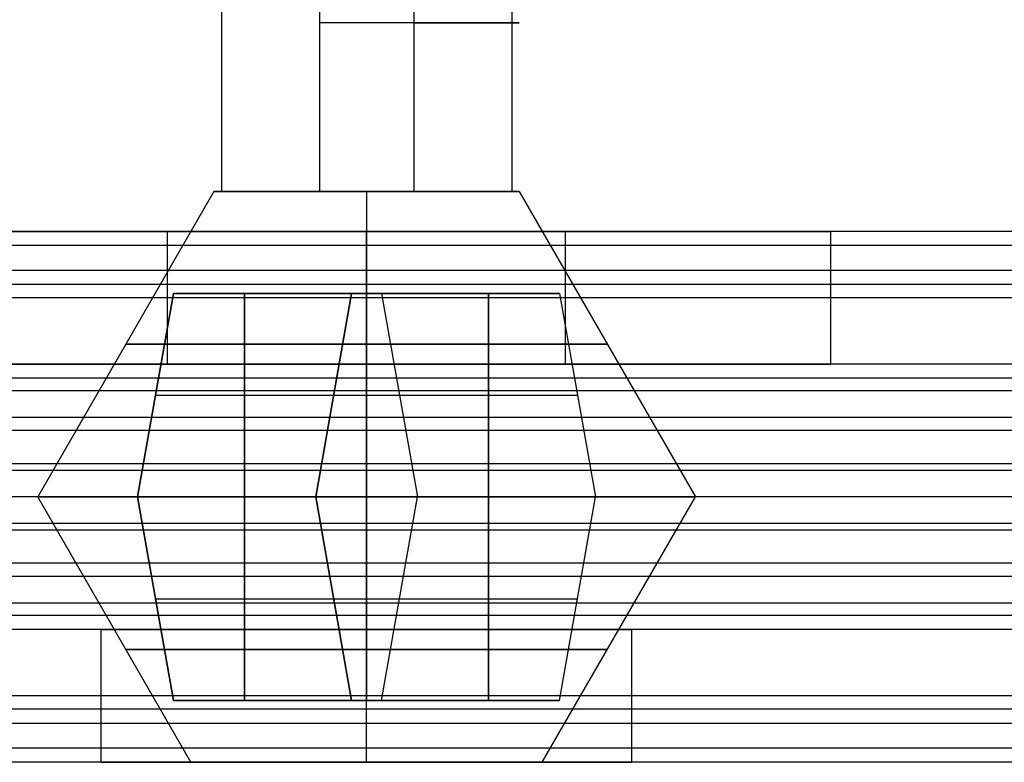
# Model space of a CAD drawing. Header units: millimetres. Extents: x -429 to 422, y -262 to 259.
# Tile 479 of 656: x 136 to 150, y 210 to 221. Entities that reach past the tile are written whole.
import ezdxf

# ---------------------------------------------------------------- set-up
doc = ezdxf.new("R2010")
doc.units = ezdxf.units.MM
doc.layers.add('Default', color=7, linetype='Continuous', true_color=0x000000)
doc.layers.add('Screw', color=7, linetype='Continuous', true_color=0xffffff)

msp = doc.modelspace()

# ---------------------------------------------------------------- linework, layer by layer
at = {"layer": 'Default'}
for points in [[(396.873, 218.065, 1198.214), (-3.127, 218.065, 1198.214), (-403.127, 218.065, 1198.214)], [(396.873, 218.065, 1211.822), (-3.127, 218.065, 1211.822), (-403.127, 218.065, 1211.822)], [(143.873, 218.065, 1208.214), (140.873, 218.065, 1208.214), (137.873, 218.065, 1208.214)], [(137.873, 218.065, 1200.214), (140.873, 218.065, 1200.214), (143.873, 218.065, 1200.214)], [(137.873, 216.065, 1208.214), (137.873, 217.065, 1208.214), (137.873, 218.065, 1208.214)], [(137.873, 216.065, 1200.214), (137.873, 217.065, 1200.214), (137.873, 218.065, 1200.214)], [(140.873, 216.065, 1208.214), (140.873, 217.065, 1208.214), (140.873, 218.065, 1208.214)], [(140.873, 216.065, 1200.214), (140.873, 217.065, 1200.214), (140.873, 218.065, 1200.214)], [(143.873, 216.065, 1208.214), (143.873, 217.065, 1208.214), (143.873, 218.065, 1208.214)], [(143.873, 216.065, 1200.214), (143.873, 217.065, 1200.214), (143.873, 218.065, 1200.214)], [(186.953, 218.065, 1205.018), (167.373, 218.065, 1205.018), (147.792, 218.065, 1205.018)], [(147.873, 216.065, 1204.214), (147.873, 217.065, 1204.214), (147.873, 218.065, 1204.214)], [(396.873, 217.854, 1212.717), (-3.127, 217.854, 1212.717), (-403.127, 217.854, 1212.717)], [(396.873, 217.479, 1196.8), (-3.127, 217.479, 1196.8), (-403.127, 217.479, 1196.8)], [(396.873, 217.265, 1213.422), (-3.127, 217.265, 1213.422), (-403.127, 217.265, 1213.422)], [(396.873, 217.065, 1242.822), (-3.127, 217.065, 1242.822), (-403.127, 217.065, 1242.822)], [(396.873, 217.065, 1240.822), (-3.127, 217.065, 1240.822), (-403.127, 217.065, 1240.822)], [(396.873, 217.065, 1241.822), (-3.127, 217.065, 1241.822), (-403.127, 217.065, 1241.822)], [(396.873, 216.065, 1196.214), (-3.127, 216.065, 1196.214), (-403.127, 216.065, 1196.214)], [(396.873, 216.065, 1198.214), (-3.127, 216.065, 1198.214), (-403.127, 216.065, 1198.214)], [(396.873, 216.065, 1211.714), (-3.127, 216.065, 1211.714), (-403.127, 216.065, 1211.714)], [(396.873, 216.065, 1223.322), (-3.127, 216.065, 1223.322), (-403.127, 216.065, 1223.322)], [(396.873, 216.065, 1215.822), (-3.127, 216.065, 1215.822), (-403.127, 216.065, 1215.822)], [(396.873, 216.065, 1219.572), (-3.127, 216.065, 1219.572), (-403.127, 216.065, 1219.572)], [(137.873, 216.065, 1208.214), (140.873, 216.065, 1208.214), (143.873, 216.065, 1208.214)], [(143.873, 216.065, 1200.214), (140.873, 216.065, 1200.214), (137.873, 216.065, 1200.214)], [(186.943, 216.065, 1204.964), (167.373, 216.065, 1204.964), (147.803, 216.065, 1204.964)], [(396.873, 215.854, 1224.217), (-3.127, 215.854, 1224.217), (-403.127, 215.854, 1224.217)], [(396.873, 215.665, 1214.622), (-3.127, 215.665, 1214.622), (-403.127, 215.665, 1214.622)], [(396.873, 215.265, 1224.922), (-3.127, 215.265, 1224.922), (-403.127, 215.265, 1224.922)], [(396.873, 215.065, 1215.822), (-3.127, 215.065, 1215.822), (-403.127, 215.065, 1215.822)], [(396.873, 214.565, 1242.822), (-3.127, 214.565, 1242.822), (-403.127, 214.565, 1242.822)], [(396.873, 214.565, 1240.822), (-3.127, 214.565, 1240.822), (-403.127, 214.565, 1240.822)], [(396.873, 214.465, 1212.914), (-3.127, 214.465, 1212.914), (-403.127, 214.465, 1212.914)], [(396.873, 214.065, 1223.214), (-3.127, 214.065, 1223.214), (-403.127, 214.065, 1223.214)], [(396.873, 214.065, 1215.822), (-3.127, 214.065, 1215.822), (-403.127, 214.065, 1215.822)], [(396.873, 214.065, 1219.518), (-3.127, 214.065, 1219.518), (-403.127, 214.065, 1219.518)], [(396.873, 214.065, 1215.822), (-3.127, 214.065, 1215.822), (-403.127, 214.065, 1215.822)], [(396.873, 214.065, 1223.214), (-3.127, 214.065, 1223.214), (-403.127, 214.065, 1223.214)], [(396.873, 214.065, 1219.518), (-3.127, 214.065, 1219.518), (-403.127, 214.065, 1219.518)], [(396.873, 213.665, 1226.122), (-3.127, 213.665, 1226.122), (-403.127, 213.665, 1226.122)], [(396.873, 213.565, 1196.214), (-3.127, 213.565, 1196.214), (-403.127, 213.565, 1196.214)], [(396.873, 213.565, 1198.214), (-3.127, 213.565, 1198.214), (-403.127, 213.565, 1198.214)], [(396.873, 213.065, 1223.214), (-3.127, 213.065, 1223.214), (-403.127, 213.065, 1223.214)], [(396.873, 212.865, 1214.114), (-3.127, 212.865, 1214.114), (-403.127, 212.865, 1214.114)], [(396.873, 212.465, 1224.414), (-3.127, 212.465, 1224.414), (-403.127, 212.465, 1224.414)], [(396.873, 212.276, 1214.819), (-3.127, 212.276, 1214.819), (-403.127, 212.276, 1214.819)], [(396.873, 212.065, 1215.714), (-3.127, 212.065, 1215.714), (-403.127, 212.065, 1215.714)], [(396.873, 212.065, 1223.214), (-3.127, 212.065, 1223.214), (-403.127, 212.065, 1223.214)], [(396.873, 212.065, 1219.464), (-3.127, 212.065, 1219.464), (-403.127, 212.065, 1219.464)], [(396.873, 212.065, 1242.822), (-3.127, 212.065, 1242.822), (-403.127, 212.065, 1242.822)], [(396.873, 212.065, 1240.822), (-3.127, 212.065, 1240.822), (-403.127, 212.065, 1240.822)], [(396.873, 212.065, 1227.322), (-3.127, 212.065, 1227.322), (-403.127, 212.065, 1227.322)], [(136.943, 212.065, 1234.072), (117.373, 212.065, 1234.072), (97.803, 212.065, 1234.072)], [(136.873, 210.065, 1234.822), (136.873, 211.065, 1234.822), (136.873, 212.065, 1234.822)], [(140.873, 210.065, 1230.822), (140.873, 211.065, 1230.822), (140.873, 212.065, 1230.822)], [(140.873, 210.065, 1238.822), (140.873, 211.065, 1238.822), (140.873, 212.065, 1238.822)], [(183.943, 212.065, 1234.072), (164.373, 212.065, 1234.072), (144.803, 212.065, 1234.072)], [(144.873, 210.065, 1234.822), (144.873, 211.065, 1234.822), (144.873, 212.065, 1234.822)], [(396.873, 211.065, 1196.214), (-3.127, 211.065, 1196.214), (-403.127, 211.065, 1196.214)], [(396.873, 211.065, 1198.214), (-3.127, 211.065, 1198.214), (-403.127, 211.065, 1198.214)], [(396.873, 211.065, 1197.214), (-3.127, 211.065, 1197.214), (-403.127, 211.065, 1197.214)], [(396.873, 210.865, 1225.614), (-3.127, 210.865, 1225.614), (-403.127, 210.865, 1225.614)], [(396.873, 210.651, 1242.236), (-3.127, 210.651, 1242.236), (-403.127, 210.651, 1242.236)], [(396.873, 210.276, 1226.319), (-3.127, 210.276, 1226.319), (-403.127, 210.276, 1226.319)], [(396.873, 210.065, 1240.822), (-3.127, 210.065, 1240.822), (-403.127, 210.065, 1240.822)], [(396.873, 210.065, 1227.214), (-3.127, 210.065, 1227.214), (-403.127, 210.065, 1227.214)], [(136.953, 210.065, 1234.018), (117.373, 210.065, 1234.018), (97.792, 210.065, 1234.018)], [(183.953, 210.065, 1234.018), (164.373, 210.065, 1234.018), (144.792, 210.065, 1234.018)]]:
    msp.add_open_spline(points, degree=2, dxfattribs=at)
for points, weights, knots in [([(137.873, 218.065, 1208.214), (133.873, 218.065, 1208.214), (133.873, 218.065, 1204.214), (133.873, 218.065, 1200.214), (137.873, 218.065, 1200.214)], [1, 0.707106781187, 1, 0.707106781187, 1], [-55.699112, -55.699112, -55.699112, -49.415927, -49.415927, -43.132741, -43.132741, -43.132741]), ([(143.873, 218.065, 1200.214), (147.873, 218.065, 1200.214), (147.873, 218.065, 1204.214), (147.873, 218.065, 1208.214), (143.873, 218.065, 1208.214)], [1, 0.707106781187, 1, 0.707106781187, 1], [-37.132741, -37.132741, -37.132741, -30.849556, -30.849556, -24.566371, -24.566371, -24.566371]), ([(137.873, 216.065, 1200.214), (133.873, 216.065, 1200.214), (133.873, 216.065, 1204.214), (133.873, 216.065, 1208.214), (137.873, 216.065, 1208.214)], [1, 0.707106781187, 1, 0.707106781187, 1], [43.132741, 43.132741, 43.132741, 49.415927, 49.415927, 55.699112, 55.699112, 55.699112]), ([(143.873, 216.065, 1208.214), (147.873, 216.065, 1208.214), (147.873, 216.065, 1204.214), (147.873, 216.065, 1200.214), (143.873, 216.065, 1200.214)], [1, 0.707106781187, 1, 0.707106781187, 1], [24.566371, 24.566371, 24.566371, 30.849556, 30.849556, 37.132741, 37.132741, 37.132741]), ([(144.873, 212.065, 1234.822), (144.873, 212.065, 1238.822), (140.873, 212.065, 1238.822), (136.873, 212.065, 1238.822), (136.873, 212.065, 1234.822), (136.873, 212.065, 1230.822), (140.873, 212.065, 1230.822), (144.873, 212.065, 1230.822), (144.873, 212.065, 1234.822)], [1, 0.707106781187, 1, 0.707106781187, 1, 0.707106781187, 1, 0.707106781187, 1], [0, 0, 0, 6.283185, 6.283185, 12.566371, 12.566371, 18.849556, 18.849556, 25.132741, 25.132741, 25.132741]), ([(144.873, 210.065, 1234.822), (144.873, 210.065, 1230.822), (140.873, 210.065, 1230.822), (136.873, 210.065, 1230.822), (136.873, 210.065, 1234.822), (136.873, 210.065, 1238.822), (140.873, 210.065, 1238.822), (144.873, 210.065, 1238.822), (144.873, 210.065, 1234.822)], [1, 0.707106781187, 1, 0.707106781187, 1, 0.707106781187, 1, 0.707106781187, 1], [-25.132741, -25.132741, -25.132741, -18.849556, -18.849556, -12.566371, -12.566371, -6.283185, -6.283185, 0, 0, 0]), ([(144.873, 210.065, 1234.822), (144.873, 210.065, 1230.822), (140.873, 210.065, 1230.822), (136.873, 210.065, 1230.822), (136.873, 210.065, 1234.822), (136.873, 210.065, 1238.822), (140.873, 210.065, 1238.822), (144.873, 210.065, 1238.822), (144.873, 210.065, 1234.822)], [1, 0.707106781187, 1, 0.707106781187, 1, 0.707106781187, 1, 0.707106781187, 1], [-25.132741, -25.132741, -25.132741, -18.849556, -18.849556, -12.566371, -12.566371, -6.283185, -6.283185, 0, 0, 0])]:
    msp.add_rational_spline(points, weights, degree=2, knots=knots, dxfattribs=at)
at = {"layer": 'Screw', "color": 7, "true_color": 0xffffff}
for p, q in [((140.162, 223.76, 1206.402), (140.162, 218.667, 1206.402)), ((143.061, 222.993, 1204.925), (143.061, 218.667, 1204.925)), ((141.584, 222.226, 1202.025), (141.584, 218.667, 1202.025)), ((138.684, 221.459, 1203.503), (138.684, 218.667, 1203.503)), ((138.572, 218.667, 1204.214), (135.915, 214.065, 1204.214)), ((140.873, 218.667, 1206.515), (140.873, 214.065, 1209.172)), ((140.873, 218.667, 1201.913), (140.873, 214.065, 1199.256)), ((143.174, 218.667, 1204.214), (145.831, 214.065, 1204.214)), ((137.962, 217.133, 1203.988), (137.421, 214.065, 1203.447)), ((137.962, 217.133, 1204.44), (137.421, 214.065, 1204.981)), ((137.421, 214.065, 1204.214), (137.962, 217.133, 1204.214)), ((137.962, 217.133, 1203.988), (140.647, 217.133, 1203.988)), ((137.962, 217.133, 1204.44), (137.962, 217.133, 1203.988)), ((140.647, 217.133, 1204.44), (137.962, 217.133, 1204.44)), ((143.783, 217.133, 1204.214), (137.962, 217.133, 1204.214)), ((139.034, 214.065, 1203.447), (139.034, 217.133, 1203.988)), ((139.034, 217.133, 1204.44), (139.034, 214.065, 1204.981)), ((140.647, 217.133, 1201.303), (140.106, 214.065, 1200.762)), ((140.647, 217.133, 1203.988), (140.106, 214.065, 1203.447)), ((140.647, 217.133, 1204.44), (140.106, 214.065, 1204.981)), ((140.647, 217.133, 1207.124), (140.106, 214.065, 1207.665)), ((140.106, 214.065, 1202.375), (140.647, 217.133, 1202.375)), ((140.106, 214.065, 1206.052), (140.647, 217.133, 1206.052)), ((140.647, 217.133, 1201.303), (141.099, 217.133, 1201.303)), ((140.647, 217.133, 1203.988), (140.647, 217.133, 1201.303)), ((140.647, 217.133, 1207.124), (140.647, 217.133, 1204.44)), ((141.099, 217.133, 1207.124), (140.647, 217.133, 1207.124)), ((140.873, 214.065, 1200.762), (140.873, 217.133, 1201.303)), ((140.873, 217.133, 1207.124), (140.873, 214.065, 1207.665)), ((140.873, 217.133, 1207.124), (140.873, 217.133, 1201.303)), ((141.099, 217.133, 1201.303), (141.64, 214.065, 1200.762)), ((141.099, 217.133, 1201.303), (141.099, 217.133, 1203.988)), ((141.099, 217.133, 1203.988), (141.64, 214.065, 1203.447)), ((141.099, 217.133, 1207.124), (141.64, 214.065, 1207.665)), ((141.099, 217.133, 1204.44), (141.64, 214.065, 1204.981)), ((141.099, 217.133, 1204.44), (141.099, 217.133, 1207.124)), ((143.783, 217.133, 1204.44), (141.099, 217.133, 1204.44)), ((141.099, 217.133, 1203.988), (143.783, 217.133, 1203.988)), ((141.099, 217.133, 1202.375), (141.64, 214.065, 1202.375)), ((141.099, 217.133, 1206.052), (141.64, 214.065, 1206.052)), ((142.711, 217.133, 1204.44), (142.711, 214.065, 1204.981)), ((142.711, 214.065, 1203.447), (142.711, 217.133, 1203.988)), ((143.783, 217.133, 1204.44), (144.324, 214.065, 1204.981)), ((143.783, 217.133, 1203.988), (144.324, 214.065, 1203.447)), ((143.783, 217.133, 1203.988), (143.783, 217.133, 1204.44)), ((143.783, 217.133, 1204.214), (144.324, 214.065, 1204.214)), ((137.692, 215.599, 1203.717), (140.376, 215.599, 1203.717)), ((137.692, 215.599, 1204.71), (137.692, 215.599, 1203.717)), ((137.692, 215.599, 1204.71), (140.376, 215.599, 1204.71)), ((140.376, 215.599, 1201.033), (141.369, 215.599, 1201.033)), ((140.376, 215.599, 1203.717), (140.376, 215.599, 1201.033)), ((140.376, 215.599, 1207.395), (140.376, 215.599, 1204.71)), ((140.376, 215.599, 1207.395), (141.369, 215.599, 1207.395)), ((141.369, 215.599, 1203.717), (141.369, 215.599, 1201.033)), ((141.369, 215.599, 1207.395), (141.369, 215.599, 1204.71)), ((141.369, 215.599, 1204.71), (144.054, 215.599, 1204.71)), ((141.369, 215.599, 1203.717), (144.054, 215.599, 1203.717)), ((144.054, 215.599, 1204.71), (144.054, 215.599, 1203.717)), ((138.224, 210.065, 1234.822), (135.915, 214.065, 1234.822)), ((137.421, 214.065, 1234.822), (135.915, 214.065, 1234.822)), ((137.421, 214.065, 1204.214), (135.915, 214.065, 1204.214)), ((137.421, 214.065, 1235.589), (140.106, 214.065, 1235.589)), ((137.421, 214.065, 1234.055), (137.421, 214.065, 1235.589)), ((140.106, 214.065, 1234.055), (137.421, 214.065, 1234.055)), ((137.962, 210.997, 1235.048), (137.421, 214.065, 1235.589)), ((137.962, 210.997, 1234.596), (137.421, 214.065, 1234.055)), ((137.421, 214.065, 1234.822), (137.962, 210.997, 1234.822)), ((137.421, 214.065, 1203.447), (140.106, 214.065, 1203.447)), ((137.421, 214.065, 1204.981), (137.421, 214.065, 1203.447)), ((140.106, 214.065, 1204.981), (137.421, 214.065, 1204.981)), ((139.034, 214.065, 1235.589), (139.034, 210.997, 1235.048)), ((139.034, 210.997, 1234.596), (139.034, 214.065, 1234.055)), ((140.106, 214.065, 1238.274), (141.64, 214.065, 1238.274)), ((140.106, 214.065, 1235.589), (140.106, 214.065, 1238.274)), ((140.106, 214.065, 1231.371), (140.106, 214.065, 1234.055)), ((141.64, 214.065, 1231.371), (140.106, 214.065, 1231.371)), ((140.647, 210.997, 1237.733), (140.106, 214.065, 1238.274)), ((140.647, 210.997, 1235.048), (140.106, 214.065, 1235.589)), ((140.647, 210.997, 1234.596), (140.106, 214.065, 1234.055)), ((140.647, 210.997, 1231.912), (140.106, 214.065, 1231.371)), ((140.106, 214.065, 1236.661), (140.647, 210.997, 1236.661)), ((140.106, 214.065, 1232.983), (140.647, 210.997, 1232.983)), ((140.106, 214.065, 1200.762), (141.64, 214.065, 1200.762)), ((140.106, 214.065, 1203.447), (140.106, 214.065, 1200.762)), ((140.106, 214.065, 1207.665), (140.106, 214.065, 1204.981)), ((141.64, 214.065, 1207.665), (140.106, 214.065, 1207.665)), ((140.873, 210.065, 1232.174), (140.873, 214.065, 1229.864)), ((140.873, 214.065, 1229.864), (140.873, 214.065, 1231.371)), ((140.873, 214.065, 1238.274), (140.873, 214.065, 1239.78)), ((140.873, 214.065, 1238.274), (140.873, 210.997, 1237.733)), ((140.873, 210.997, 1231.912), (140.873, 214.065, 1231.371)), ((140.873, 210.065, 1237.471), (140.873, 214.065, 1239.78)), ((140.873, 214.065, 1209.172), (140.873, 214.065, 1207.665)), ((140.873, 214.065, 1200.762), (140.873, 214.065, 1199.256)), ((141.099, 210.997, 1237.733), (141.64, 214.065, 1238.274)), ((141.099, 210.997, 1235.048), (141.64, 214.065, 1235.589)), ((141.099, 210.997, 1231.912), (141.64, 214.065, 1231.371)), ((141.099, 210.997, 1234.596), (141.64, 214.065, 1234.055)), ((141.099, 210.997, 1236.661), (141.64, 214.065, 1236.661)), ((141.099, 210.997, 1232.983), (141.64, 214.065, 1232.983)), ((141.64, 214.065, 1238.274), (141.64, 214.065, 1235.589)), ((141.64, 214.065, 1234.055), (141.64, 214.065, 1231.371)), ((144.324, 214.065, 1234.055), (141.64, 214.065, 1234.055)), ((141.64, 214.065, 1235.589), (144.324, 214.065, 1235.589)), ((141.64, 214.065, 1200.762), (141.64, 214.065, 1203.447)), ((141.64, 214.065, 1204.981), (141.64, 214.065, 1207.665)), ((144.324, 214.065, 1204.981), (141.64, 214.065, 1204.981)), ((141.64, 214.065, 1203.447), (144.324, 214.065, 1203.447)), ((142.711, 210.997, 1234.596), (142.711, 214.065, 1234.055)), ((142.711, 214.065, 1235.589), (142.711, 210.997, 1235.048)), ((143.521, 210.065, 1234.822), (145.831, 214.065, 1234.822)), ((143.783, 210.997, 1234.596), (144.324, 214.065, 1234.055)), ((143.783, 210.997, 1235.048), (144.324, 214.065, 1235.589)), ((143.783, 210.997, 1234.822), (144.324, 214.065, 1234.822)), ((144.324, 214.065, 1235.589), (144.324, 214.065, 1234.055)), ((145.831, 214.065, 1234.822), (144.324, 214.065, 1234.822)), ((144.324, 214.065, 1203.447), (144.324, 214.065, 1204.981)), ((145.831, 214.065, 1204.214), (144.324, 214.065, 1204.214)), ((137.692, 212.531, 1235.319), (140.376, 212.531, 1235.319)), ((137.692, 212.531, 1234.326), (137.692, 212.531, 1235.319)), ((137.692, 212.531, 1234.326), (140.376, 212.531, 1234.326)), ((140.376, 212.531, 1238.003), (141.369, 212.531, 1238.003)), ((140.376, 212.531, 1235.319), (140.376, 212.531, 1238.003)), ((140.376, 212.531, 1231.641), (140.376, 212.531, 1234.326)), ((140.376, 212.531, 1231.641), (141.369, 212.531, 1231.641)), ((141.369, 212.531, 1235.319), (141.369, 212.531, 1238.003)), ((141.369, 212.531, 1231.641), (141.369, 212.531, 1234.326)), ((141.369, 212.531, 1234.326), (144.054, 212.531, 1234.326)), ((141.369, 212.531, 1235.319), (144.054, 212.531, 1235.319)), ((144.054, 212.531, 1234.326), (144.054, 212.531, 1235.319)), ((137.962, 210.997, 1235.048), (140.647, 210.997, 1235.048)), ((137.962, 210.997, 1234.596), (137.962, 210.997, 1235.048)), ((140.647, 210.997, 1234.596), (137.962, 210.997, 1234.596)), ((143.783, 210.997, 1234.822), (137.962, 210.997, 1234.822)), ((140.647, 210.997, 1237.733), (141.099, 210.997, 1237.733)), ((140.647, 210.997, 1235.048), (140.647, 210.997, 1237.733)), ((140.647, 210.997, 1231.912), (140.647, 210.997, 1234.596)), ((141.099, 210.997, 1231.912), (140.647, 210.997, 1231.912)), ((140.873, 210.997, 1231.912), (140.873, 210.997, 1237.733)), ((141.099, 210.997, 1237.733), (141.099, 210.997, 1235.048)), ((141.099, 210.997, 1234.596), (141.099, 210.997, 1231.912)), ((143.783, 210.997, 1234.596), (141.099, 210.997, 1234.596)), ((141.099, 210.997, 1235.048), (143.783, 210.997, 1235.048)), ((143.783, 210.997, 1235.048), (143.783, 210.997, 1234.596))]:
    msp.add_line(p, q, dxfattribs=at)
at = {"layer": 'Screw', "color": 7, "true_color": 0xffffff, "extrusion": (0, -1, 0)}
for centre, radius, start, end in [((140.873, 1204.214, -221.213), 2.301, 288, 108), ((140.873, 1204.214, -218.667), 2.301, 108, 180), ((140.873, 1204.214, -218.667), 2.301, 180, 288), ((140.873, 1204.214, -218.667), 2.301, 0, 108), ((140.873, 1204.214, -218.667), 2.301, 288, 0), ((140.873, 1204.214, -216.366), 3.629, 0, 180), ((140.873, 1204.214, -216.366), 3.629, 180, 0), ((140.873, 1204.214, -214.065), 4.958, 0, 180), ((140.873, 1204.214, -214.065), 4.958, 180, 0)]:
    msp.add_arc(centre, radius, start, end, dxfattribs=at)
at = {"layer": 'Screw', "color": 7, "true_color": 0xffffff, "extrusion": (0, 1, 0)}
for centre, radius, start, end in [((-140.873, 1234.822, 214.065), 4.958, 180, 0), ((-140.873, 1234.822, 214.065), 4.958, 0, 180), ((-140.873, 1234.822, 211.764), 3.629, 180, 0), ((-140.873, 1234.822, 211.764), 3.629, 0, 180)]:
    msp.add_arc(centre, radius, start, end, dxfattribs=at)

doc.saveas('drawing.dxf')
